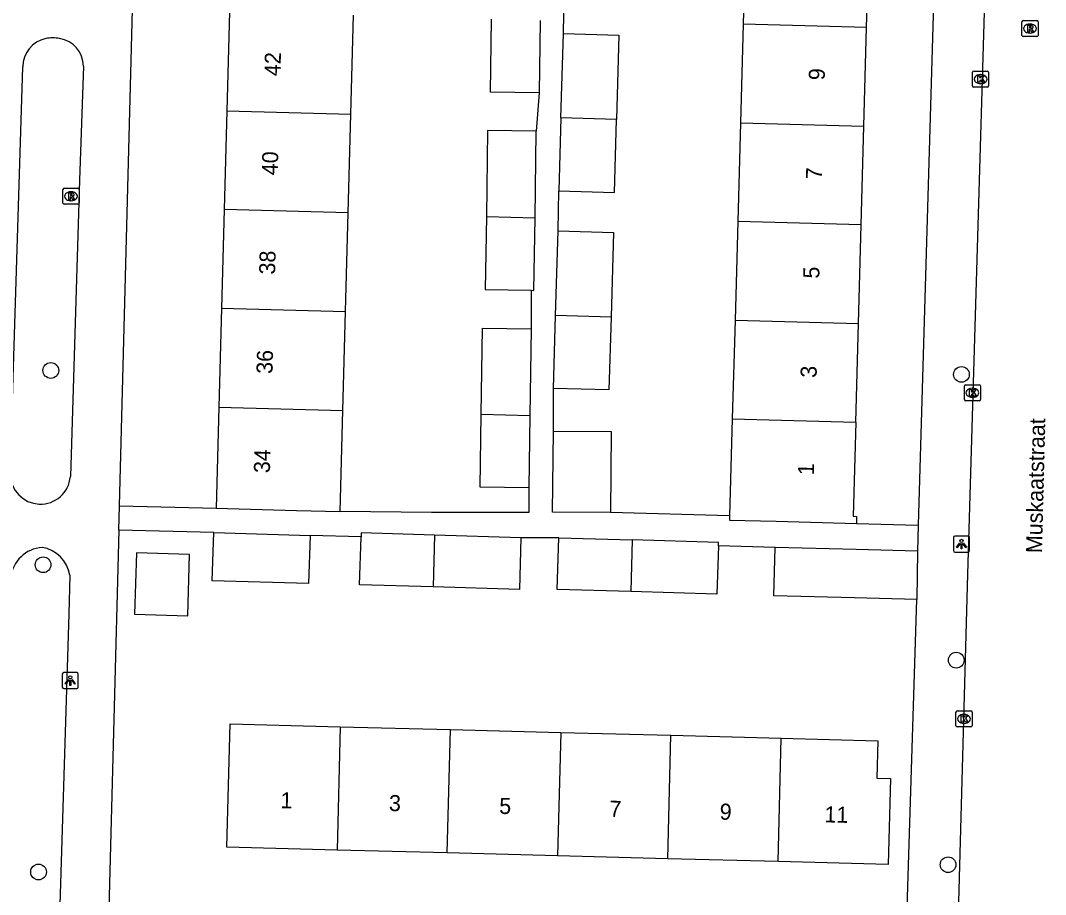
# Model space of a CAD drawing. Extents: x 162026 to 163499, y 387297 to 388169.
# Drawn here: x 162905.4 to 162969.3, y 387780.4 to 387834.9 of the extents above; entities that cross this region are included whole.
import ezdxf

# ---------------------------------------------------------------- set-up
doc = ezdxf.new("R2010")
doc.units = 0
for name, color, linetype in [('IMGEO_Boom', 7, 'Continuous'), ('IMGEO_Kolk', 7, 'Continuous'), ('IMGEO_Lichtpunt', 7, 'Continuous'), ('IMGEO_Openbare_ruimte_label', 7, 'Continuous'), ('IMGEO_Pand', 7, 'Continuous'), ('IMGEO_Pand_nummerreeks', 7, 'Continuous'), ('IMGEO_Rijbaan_lokaal_open', 7, 'Continuous'), ('IMGEO_Rioolput', 7, 'Continuous'), ('IMGEO_Voetpad_open', 7, 'Continuous')]:
    doc.layers.add(name, color=color, linetype=linetype)

msp = doc.modelspace()

# ---------------------------------------------------------------- linework, layer by layer
at = {"layer": 'IMGEO_Boom'}
for centre in [(162907.303, 387813.069), (162964.029, 387812.824), (162906.822, 387800.97), (162963.703, 387795.034), (162963.193, 387782.299), (162906.538, 387781.846)]:
    msp.add_circle(centre, 0.489, dxfattribs=at)
at = {"layer": 'IMGEO_Kolk'}
for p, q in [((162964.719, 387830.784), (162964.719, 387831.636)), ((162964.794, 387831.71), (162965.646, 387831.71)), ((162965.72, 387831.636), (162965.72, 387830.784)), ((162965.207, 387831.49), (162965.232, 387831.49)), ((162965.646, 387830.71), (162964.794, 387830.71)), ((162965.23, 387830.93), (162965.205, 387830.93)), ((162964.21, 387811.254), (162964.21, 387812.106)), ((162964.285, 387812.18), (162965.137, 387812.18)), ((162964.698, 387811.96), (162964.723, 387811.96)), ((162965.211, 387812.106), (162965.211, 387811.254)), ((162964.721, 387811.4), (162964.696, 387811.4)), ((162965.137, 387811.18), (162964.285, 387811.18)), ((162963.687, 387790.951), (162963.687, 387791.803)), ((162963.762, 387791.877), (162964.614, 387791.877)), ((162964.175, 387791.657), (162964.2, 387791.657)), ((162964.688, 387791.803), (162964.688, 387790.951)), ((162964.614, 387790.877), (162963.762, 387790.877)), ((162964.198, 387791.097), (162964.173, 387791.097))]:
    msp.add_line(p, q, dxfattribs=at)
for points in [[(162964.719, 387830.784), (162964.719, 387831.636)], [(162964.794, 387831.71), (162965.646, 387831.71)], [(162965.72, 387831.636), (162965.72, 387830.784)], [(162965.04, 387831.41), (162965.163, 387831.41), (162965.163, 387831.259), (162965.293, 387831.41), (162965.457, 387831.41), (162965.311, 387831.259), (162965.464, 387831.01), (162965.312, 387831.01), (162965.227, 387831.174), (162965.163, 387831.107), (162965.163, 387831.01), (162965.04, 387831.01), (162965.04, 387831.41)], [(162965.646, 387830.71), (162964.794, 387830.71)], [(162964.21, 387811.254), (162964.21, 387812.106)], [(162964.285, 387812.18), (162965.137, 387812.18)], [(162964.531, 387811.88), (162964.654, 387811.88), (162964.654, 387811.729), (162964.784, 387811.88), (162964.948, 387811.88), (162964.802, 387811.729), (162964.955, 387811.48), (162964.803, 387811.48), (162964.718, 387811.644), (162964.654, 387811.577), (162964.654, 387811.48), (162964.531, 387811.48), (162964.531, 387811.88)], [(162965.211, 387812.106), (162965.211, 387811.254)], [(162965.137, 387811.18), (162964.285, 387811.18)], [(162963.687, 387790.951), (162963.687, 387791.803)], [(162963.762, 387791.877), (162964.614, 387791.877)], [(162964.008, 387791.577), (162964.131, 387791.577), (162964.131, 387791.426), (162964.261, 387791.577), (162964.425, 387791.577), (162964.279, 387791.426), (162964.432, 387791.177), (162964.28, 387791.177), (162964.195, 387791.341), (162964.131, 387791.274), (162964.131, 387791.177), (162964.008, 387791.177), (162964.008, 387791.577)], [(162964.688, 387791.803), (162964.688, 387790.951)], [(162964.614, 387790.877), (162963.762, 387790.877)]]:
    msp.add_lwpolyline(points, dxfattribs=at)
for centre, start, end in [((162964.796, 387831.634), 91.55205, 178.44795), ((162964.796, 387831.634), 91.55205, 178.44795), ((162965.644, 387831.634), 1.55205, 88.44795), ((162965.644, 387831.634), 1.55205, 88.44795), ((162964.796, 387830.786), 181.55205, 268.44795), ((162964.796, 387830.786), 181.55205, 268.44795), ((162965.644, 387830.786), 271.55205, 358.44795), ((162965.644, 387830.786), 271.55205, 358.44795), ((162964.287, 387812.104), 91.55205, 178.44795), ((162964.287, 387812.104), 91.55205, 178.44795), ((162965.135, 387812.104), 1.55205, 88.44795), ((162965.135, 387812.104), 1.55205, 88.44795), ((162964.287, 387811.256), 181.55205, 268.44795), ((162964.287, 387811.256), 181.55205, 268.44795), ((162965.135, 387811.256), 271.55205, 358.44795), ((162965.135, 387811.256), 271.55205, 358.44795), ((162963.764, 387791.801), 91.55205, 178.44795), ((162963.764, 387791.801), 91.55205, 178.44795), ((162964.612, 387791.801), 1.55205, 88.44795), ((162964.612, 387791.801), 1.55205, 88.44795), ((162963.764, 387790.953), 181.55205, 268.44795), ((162963.764, 387790.953), 181.55205, 268.44795), ((162964.612, 387790.953), 271.55205, 358.44795), ((162964.612, 387790.953), 271.55205, 358.44795)]:
    msp.add_arc(centre, 0.0765, start, end, dxfattribs=at)
for centre, major_axis, ratio, start_param, end_param in [((162965.206, 387831.21), (-0.387, 0.002), 0.722429, 4.712389, 7.853982), ((162965.231, 387831.21), (-0.39, 0.002), 0.717154, 1.570796, 4.712389), ((162964.697, 387811.68), (-0.387, 0.002), 0.722429, 4.712389, 7.853982), ((162964.722, 387811.68), (-0.39, 0.002), 0.717154, 1.570796, 4.712389), ((162964.174, 387791.377), (-0.387, 0.002), 0.722429, 4.712389, 7.853982), ((162964.199, 387791.377), (-0.39, 0.002), 0.717154, 1.570796, 4.712389)]:
    msp.add_ellipse(centre, major_axis=major_axis, ratio=ratio, start_param=start_param, end_param=end_param, dxfattribs=at)
at = {"layer": 'IMGEO_Lichtpunt'}
for p, q in [((162963.531, 387802.662), (162963.531, 387801.855)), ((162963.531, 387802.662), (162963.531, 387801.855)), ((162964.433, 387802.757), (162963.625, 387802.757)), ((162964.433, 387802.757), (162963.625, 387802.757)), ((162964.527, 387801.855), (162964.527, 387802.662)), ((162964.527, 387801.855), (162964.527, 387802.662)), ((162963.625, 387801.761), (162964.433, 387801.761)), ((162963.625, 387801.761), (162964.433, 387801.761)), ((162908.018, 387794.167), (162908.018, 387793.36)), ((162908.018, 387794.167), (162908.018, 387793.36)), ((162908.92, 387794.262), (162908.112, 387794.262)), ((162908.92, 387794.262), (162908.112, 387794.262)), ((162909.014, 387793.36), (162909.014, 387794.167)), ((162909.014, 387793.36), (162909.014, 387794.167)), ((162908.112, 387793.266), (162908.92, 387793.266)), ((162908.112, 387793.266), (162908.92, 387793.266))]:
    msp.add_line(p, q, dxfattribs=at)
for points in [[(162963.905, 387802.326), (162963.944, 387802.298), (162963.756, 387802.036), (162963.718, 387802.063), (162963.905, 387802.326)], [(162964.007, 387802.278), (162964.054, 387802.278), (162964.054, 387801.956), (162964.007, 387801.956), (162964.007, 387802.278)], [(162964.117, 387802.298), (162964.155, 387802.325), (162964.342, 387802.063), (162964.303, 387802.035), (162964.117, 387802.298)], [(162908.392, 387793.831), (162908.431, 387793.803), (162908.243, 387793.541), (162908.205, 387793.568), (162908.392, 387793.831)], [(162908.494, 387793.783), (162908.541, 387793.783), (162908.541, 387793.461), (162908.494, 387793.461), (162908.494, 387793.783)], [(162908.604, 387793.803), (162908.642, 387793.83), (162908.829, 387793.568), (162908.79, 387793.54), (162908.604, 387793.803)]]:
    msp.add_lwpolyline(points, dxfattribs=at)
for centre in [(162964.03, 387802.46), (162908.517, 387793.965)]:
    msp.add_circle(centre, 0.0994, dxfattribs=at)
for centre, start, end in [((162963.625, 387802.662), 90, 180), ((162963.625, 387802.662), 90, 180), ((162964.433, 387802.662), 0, 90), ((162964.433, 387802.662), 0, 90), ((162963.625, 387801.855), 180, 270), ((162963.625, 387801.855), 180, 270), ((162964.433, 387801.855), 270, 0), ((162964.433, 387801.855), 270, 360), ((162908.112, 387794.167), 90, 180), ((162908.112, 387794.167), 90, 180), ((162908.92, 387794.167), 0, 90), ((162908.92, 387794.167), 0, 90), ((162908.112, 387793.36), 180, 270), ((162908.112, 387793.36), 180, 270), ((162908.92, 387793.36), 270, 0), ((162908.92, 387793.36), 270, 360)]:
    msp.add_arc(centre, 0.0946, start, end, dxfattribs=at)
at = {"layer": 'IMGEO_Pand'}
for points in [[(162950.598, 387840.782), (162950.429, 387834.637)], [(162958.121, 387834.424), (162958.29, 387840.569)], [(162918.427, 387835.391), (162918.263, 387829.24)], [(162925.987, 387829.032), (162926.15, 387835.182)], [(162937.725, 387830.358), (162934.694, 387830.402), (162934.76, 387834.949)], [(162937.791, 387834.867), (162937.725, 387830.358)], [(162950.429, 387834.637), (162950.26, 387828.491)], [(162958.121, 387834.424), (162950.429, 387834.637)], [(162957.952, 387828.278), (162958.121, 387834.424)], [(162939.082, 387828.801), (162939.236, 387834.057)], [(162939.236, 387834.057), (162942.694, 387833.955), (162942.539, 387828.705)], [(162918.263, 387829.24), (162918.1, 387823.091)], [(162918.263, 387829.24), (162925.987, 387829.032)], [(162925.824, 387822.883), (162925.987, 387829.032)], [(162939.082, 387828.801), (162938.948, 387824.248)], [(162938.948, 387824.248), (162942.405, 387824.146), (162942.539, 387828.705)], [(162942.539, 387828.705), (162939.082, 387828.801)], [(162950.26, 387828.491), (162950.091, 387822.344)], [(162950.26, 387828.491), (162957.952, 387828.278)], [(162937.543, 387827.964), (162934.512, 387828.008), (162934.434, 387822.651)], [(162937.465, 387822.57), (162937.543, 387827.964)], [(162957.783, 387822.132), (162957.952, 387828.278)], [(162918.1, 387823.091), (162917.937, 387816.941)], [(162925.824, 387822.883), (162918.1, 387823.091)], [(162925.661, 387816.732), (162925.824, 387822.883)], [(162934.434, 387822.651), (162934.368, 387818.103), (162937.217, 387818.062)], [(162934.434, 387822.651), (162937.465, 387822.57)], [(162937.217, 387818.062), (162937.399, 387818.059), (162937.465, 387822.57)], [(162950.091, 387822.344), (162949.922, 387816.2)], [(162957.783, 387822.132), (162950.091, 387822.344)], [(162957.614, 387815.987), (162957.783, 387822.132)], [(162938.743, 387816.49), (162938.898, 387821.766)], [(162938.898, 387821.766), (162942.356, 387821.664), (162942.201, 387816.395)], [(162917.937, 387816.941), (162917.774, 387810.791)], [(162917.937, 387816.941), (162925.661, 387816.732)], [(162925.498, 387810.582), (162925.661, 387816.732)], [(162938.61, 387811.957), (162938.743, 387816.49)], [(162942.201, 387816.395), (162942.067, 387811.855), (162938.61, 387811.957)], [(162942.201, 387816.395), (162938.743, 387816.49)], [(162934.108, 387810.349), (162934.186, 387815.707), (162937.217, 387815.663)], [(162937.217, 387815.663), (162937.139, 387810.267)], [(162949.922, 387816.2), (162949.753, 387810.054)], [(162949.922, 387816.2), (162957.614, 387815.987)], [(162957.445, 387809.841), (162957.614, 387815.987)], [(162917.774, 387810.791), (162917.607, 387804.493)], [(162917.774, 387810.791), (162925.498, 387810.582)], [(162925.331, 387804.288), (162925.498, 387810.582)], [(162937.073, 387805.758), (162934.042, 387805.802), (162934.108, 387810.349)], [(162934.108, 387810.349), (162937.139, 387810.267)], [(162937.139, 387810.267), (162937.073, 387805.758)], [(162949.753, 387810.054), (162949.587, 387804.013)], [(162949.753, 387810.054), (162957.445, 387809.841)], [(162942.166, 387804.217), (162938.562, 387804.251), (162938.61, 387809.3)], [(162938.61, 387809.3), (162942.214, 387809.266), (162942.166, 387804.217)], [(162957.445, 387809.841), (162957.284, 387803.992), (162957.494, 387803.986), (162957.482, 387803.541)], [(162917.607, 387804.493), (162922.606, 387804.36), (162925.331, 387804.288)], [(162949.587, 387804.013), (162949.58, 387803.758), (162952.484, 387803.678), (162957.482, 387803.541)], [(162923.455, 387802.797), (162923.364, 387799.799), (162917.356, 387799.982), (162917.447, 387802.979)], [(162917.447, 387802.979), (162923.455, 387802.797)], [(162931.21, 387802.817), (162926.637, 387802.953), (162926.63, 387802.702)], [(162931.125, 387799.595), (162926.541, 387799.731), (162926.63, 387802.702)], [(162931.21, 387802.817), (162931.125, 387799.595)], [(162936.584, 387802.656), (162936.488, 387799.435), (162931.125, 387799.595)], [(162936.584, 387802.656), (162931.21, 387802.817)], [(162943.436, 387799.3), (162938.851, 387799.436), (162938.947, 387802.658)], [(162938.947, 387802.658), (162943.52, 387802.522)], [(162943.52, 387802.522), (162943.436, 387799.3)], [(162948.888, 387802.156), (162948.894, 387802.361), (162943.52, 387802.522)], [(162912.518, 387797.892), (162915.83, 387797.791), (162915.946, 387801.609), (162912.635, 387801.71), (162912.518, 387797.892)], [(162948.888, 387802.156), (162948.798, 387799.14), (162943.436, 387799.3)], [(162961.246, 387798.815), (162957.374, 387798.91), (162952.338, 387799.042), (162952.429, 387802.05)], [(162961.291, 387801.816), (162957.477, 387801.918), (162952.429, 387802.05)], [(162961.291, 387801.816), (162961.246, 387798.815)], [(162925.132, 387783.209), (162918.265, 387783.388), (162918.466, 387791.071), (162925.332, 387790.892)], [(162925.332, 387790.892), (162925.132, 387783.209)], [(162925.332, 387790.892), (162932.199, 387790.713)], [(162931.999, 387783.03), (162932.199, 387790.713)], [(162932.199, 387790.713), (162939.067, 387790.533)], [(162939.067, 387790.533), (162938.866, 387782.851)], [(162939.067, 387790.533), (162945.933, 387790.354)], [(162945.733, 387782.671), (162945.933, 387790.354)], [(162945.933, 387790.354), (162952.8, 387790.175)], [(162952.8, 387790.175), (162958.811, 387790.018), (162958.751, 387787.695), (162959.607, 387787.673), (162959.467, 387782.313), (162952.6, 387782.492)], [(162952.6, 387782.492), (162952.8, 387790.175)], [(162931.999, 387783.03), (162925.132, 387783.209)], [(162938.866, 387782.851), (162931.999, 387783.03)], [(162945.733, 387782.671), (162938.866, 387782.851)], [(162952.6, 387782.492), (162945.733, 387782.671)]]:
    msp.add_lwpolyline(points, dxfattribs=at)
at = {"layer": 'IMGEO_Rijbaan_lokaal_open'}
msp.add_lwpolyline([(162963.496, 387768.003), (162963.599, 387770.619), (162963.755, 387776.198), (162964.432, 387800.383), (162966.097, 387857.111)], dxfattribs=at)
at = {"layer": 'IMGEO_Rioolput'}
for p, q in [((162967.872, 387834.858), (162968.724, 387834.858)), ((162967.797, 387833.932), (162967.797, 387834.784)), ((162968.285, 387834.638), (162968.31, 387834.638)), ((162968.798, 387834.784), (162968.798, 387833.932)), ((162968.724, 387833.858), (162967.872, 387833.858)), ((162968.308, 387834.078), (162968.283, 387834.078)), ((162908.06, 387823.491), (162908.06, 387824.343)), ((162908.135, 387824.417), (162908.987, 387824.417)), ((162908.548, 387824.197), (162908.573, 387824.197)), ((162909.061, 387824.343), (162909.061, 387823.491)), ((162908.987, 387823.417), (162908.135, 387823.417)), ((162908.571, 387823.637), (162908.546, 387823.637))]:
    msp.add_line(p, q, dxfattribs=at)
for points in [[(162967.872, 387834.858), (162968.724, 387834.858)], [(162967.797, 387833.932), (162967.797, 387834.784)], [(162968.386, 387834.556), (162968.134, 387834.558), (162968.134, 387834.158)], [(162968.134, 387834.158), (162968.258, 387834.158), (162968.258, 387834.32), (162968.269, 387834.32)], [(162968.312, 387834.477), (162968.258, 387834.477), (162968.258, 387834.396)], [(162968.258, 387834.396), (162968.31, 387834.396)], [(162968.316, 387834.291), (162968.387, 387834.158), (162968.527, 387834.158), (162968.462, 387834.284)], [(162968.798, 387834.784), (162968.798, 387833.932)], [(162968.724, 387833.858), (162967.872, 387833.858)], [(162908.06, 387823.491), (162908.06, 387824.343)], [(162908.135, 387824.417), (162908.987, 387824.417)], [(162908.649, 387824.115), (162908.397, 387824.117), (162908.397, 387823.717)], [(162908.575, 387824.036), (162908.521, 387824.036), (162908.521, 387823.955)], [(162908.521, 387823.955), (162908.573, 387823.955)], [(162909.061, 387824.343), (162909.061, 387823.491)], [(162908.987, 387823.417), (162908.135, 387823.417)], [(162908.397, 387823.717), (162908.521, 387823.717), (162908.521, 387823.879), (162908.532, 387823.879)], [(162908.579, 387823.85), (162908.65, 387823.717), (162908.79, 387823.717), (162908.725, 387823.843)]]:
    msp.add_lwpolyline(points, dxfattribs=at)
for centre, radius, start, end in [((162967.874, 387834.782), 0.0765, 91.55205, 178.44795), ((162967.874, 387834.782), 0.0765, 91.55205, 178.44795), ((162968.722, 387834.782), 0.0765, 1.55205, 88.44795), ((162968.722, 387834.782), 0.0765, 1.55205, 88.44795), ((162968.268, 387834.267), 0.0533, 26.02933, 88.69889), ((162968.294, 387834.585), 0.19, 274.7715, 282.96867), ((162968.318, 387834.381), 0.0964, 77.00612, 93.18647), ((162968.332, 387834.438), 0.0378, 276.66336, 79.67722), ((162968.385, 387834.446), 0.109, 350.36119, 89.41601), ((162968.383, 387834.446), 0.112, 277.58423, 350.98172), ((162968.367, 387834.231), 0.108, 29.51342, 73.79051), ((162967.874, 387833.934), 0.0765, 181.55205, 268.44795), ((162967.874, 387833.934), 0.0765, 181.55205, 268.44795), ((162968.722, 387833.934), 0.0765, 271.55205, 358.44795), ((162968.722, 387833.934), 0.0765, 271.55205, 358.44795), ((162908.137, 387824.341), 0.0765, 91.55205, 178.44795), ((162908.137, 387824.341), 0.0765, 91.55205, 178.44795), ((162908.557, 387824.144), 0.19, 274.7715, 282.96867), ((162908.581, 387823.94), 0.0964, 77.00612, 93.18647), ((162908.595, 387823.997), 0.0378, 276.66336, 79.67722), ((162908.648, 387824.005), 0.109, 350.36119, 89.41601), ((162908.646, 387824.005), 0.112, 277.58423, 350.98172), ((162908.985, 387824.341), 0.0765, 1.55205, 88.44795), ((162908.985, 387824.341), 0.0765, 1.55205, 88.44795), ((162908.137, 387823.493), 0.0765, 181.55205, 268.44795), ((162908.137, 387823.493), 0.0765, 181.55205, 268.44795), ((162908.531, 387823.826), 0.0533, 26.02933, 88.69889), ((162908.63, 387823.79), 0.108, 29.51342, 73.79051), ((162908.985, 387823.493), 0.0765, 271.55205, 358.44795), ((162908.985, 387823.493), 0.0765, 271.55205, 358.44795)]:
    msp.add_arc(centre, radius, start, end, dxfattribs=at)
for centre, major_axis, ratio, start_param, end_param in [((162968.284, 387834.358), (-0.387, 0.002), 0.722429, 4.712389, 7.853982), ((162968.309, 387834.358), (-0.39, 0.002), 0.717154, 1.570796, 4.712389), ((162908.547, 387823.917), (-0.387, 0.002), 0.722429, 4.712389, 7.853982), ((162908.572, 387823.917), (-0.39, 0.002), 0.717154, 1.570796, 4.712389)]:
    msp.add_ellipse(centre, major_axis=major_axis, ratio=ratio, start_param=start_param, end_param=end_param, dxfattribs=at)
at = {"layer": 'IMGEO_Voetpad_open'}
for points in [[(162911.576, 387804.652), (162913.21, 387866.448)], [(162962.935, 387857.804), (162961.338, 387803.428)], [(162939.236, 387834.057), (162939.286, 387836.539)], [(162904.78, 387806.613), (162905.555, 387831.971)], [(162909.33, 387832.024), (162909.088, 387824.916)], [(162937.725, 387830.358), (162937.543, 387827.964)], [(162909.088, 387824.916), (162908.521, 387806.467)], [(162938.898, 387821.766), (162938.948, 387824.248)], [(162937.217, 387818.062), (162937.217, 387815.663)], [(162938.61, 387809.3), (162938.61, 387811.957)], [(162937.073, 387805.758), (162937.073, 387804.234), (162931.011, 387804.234), (162925.331, 387804.288)], [(162911.536, 387803.135), (162911.576, 387804.652)], [(162911.576, 387804.652), (162917.607, 387804.493)], [(162949.587, 387804.013), (162942.166, 387804.217)], [(162957.482, 387803.541), (162961.338, 387803.428)], [(162911.536, 387803.135), (162910.912, 387779.56)], [(162917.447, 387802.979), (162911.536, 387803.135)], [(162961.338, 387803.428), (162961.291, 387801.816)], [(162926.63, 387802.702), (162923.455, 387802.797)], [(162938.947, 387802.658), (162936.584, 387802.656)], [(162952.429, 387802.05), (162948.888, 387802.156)], [(162908.491, 387800.317), (162908.431, 387797.918)], [(162960.604, 387778.293), (162961.246, 387798.815)], [(162908.431, 387797.918), (162907.864, 387779.808)]]:
    msp.add_lwpolyline(points, dxfattribs=at)
for centre, radius, start, end in [((162907.346, 387831.974), 1.791, 101.56903, 180.10107), ((162907.429, 387831.835), 1.945, 77.51426, 103.14965), ((162907.577, 387832.002), 1.754, 0.72201, 81.03017), ((162906.654, 387806.621), 1.874, 180.24387, 355.28623), ((162906.929, 387799.92), 2.143, 94.51746, 173.09432), ((162906.416, 387799.984), 2.101, 9.11429, 80.58858)]:
    msp.add_arc(centre, radius, start, end, dxfattribs=at)

# ---------------------------------------------------------------- texts
at = {"layer": 'IMGEO_Openbare_ruimte_label'}
msp.add_text('Muskaatstraat', height=1, rotation=88.5679, dxfattribs=at).set_placement((162969.043, 387801.687))
at = {"layer": 'IMGEO_Pand_nummerreeks'}
for s, rotation, p in [('42', 88.48069, (162921.602, 387831.385)), ('9', 88.42513, (162955.509, 387831.13)), ('40', 88.48069, (162921.438, 387825.211)), ('7', 88.42513, (162955.339, 387824.955)), ('38', 88.48069, (162921.274, 387819.032)), ('5', 88.42513, (162955.169, 387818.779)), ('36', 88.48069, (162921.11, 387812.849)), ('3', 88.42513, (162955, 387812.604)), ('34', 88.48069, (162920.946, 387806.67)), ('1', 88.42458, (162954.833, 387806.542)), ('1', 358.50544, (162921.603, 387785.821)), ('3', 358.50544, (162928.356, 387785.645)), ('5', 358.50544, (162935.223, 387785.466)), ('7', 358.50544, (162942.09, 387785.287)), ('9', 358.50544, (162948.957, 387785.108)), ('11', 358.50544, (162955.478, 387784.938))]:
    msp.add_text(s, height=1, rotation=rotation, dxfattribs=at).set_placement(p)

doc.saveas('drawing.dxf')
